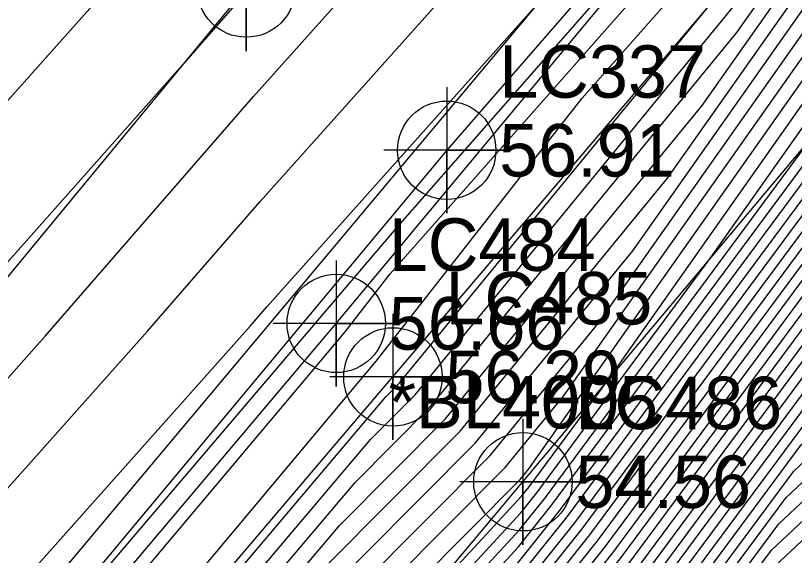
# Model space of a CAD drawing. Extents: x 2188792 to 2191981, y 386090 to 389710.
# Drawn here: x 2190826.84 to 2190863.94, y 388544.6 to 388570.31 of the extents above; entities that cross this region are included whole.
import ezdxf

# ---------------------------------------------------------------- set-up
doc = ezdxf.new("R2010")
doc.units = 0
for name, color, linetype in [('DTM Contours Major', 7, 'Continuous'), ('DTM Contours Minor', 7, 'Continuous'), ('Exist DTM Breakline', 7, 'Continuous'), ('Exist DTM Breakline Cogo Comment', 7, 'Continuous'), ('Exist DTM Breakline Cogo Elevation', 7, 'Continuous'), ('Exist DTM Breakline Cogo Number', 7, 'Continuous'), ('Exist DTM Breakline Cogo Point CELL', 7, 'Continuous'), ('Exist Roads EOP', 7, 'Continuous'), ('Exist Roads EOP Cogo Elevation', 7, 'Continuous'), ('Exist Roads EOP Cogo Number', 7, 'Continuous'), ('Exist Roads EOP Cogo Point CELL', 7, 'Continuous'), ('Exist Roads EOT', 7, 'Continuous'), ('Exist Roads EOT Cogo Point CELL', 7, 'Continuous')]:
    doc.layers.add(name, color=color, linetype=linetype)

msp = doc.modelspace()

# ---------------------------------------------------------------- linework, layer by layer
at = {"layer": 'DTM Contours Major'}
for points in [[(2190805.395, 388517.625), (2190821.914, 388537.405), (2190824.303, 388540.157), (2190838.013, 388555.521), (2190838.82, 388556.449), (2190851.579, 388570.723), (2190856.284, 388576.028), (2190858.731, 388578.644), (2190865.364, 388585.463), (2190879.154, 388600.491), (2190879.875, 388601.308), (2190880.028, 388601.459), (2190880.053, 388601.488), (2190880.079, 388601.518), (2190880.105, 388601.545), (2190894.811, 388617.101), (2190895.247, 388617.548), (2190895.696, 388618.008), (2190896.002, 388618.482), (2190914.299, 388637.97), (2190915.147, 388639.096), (2190915.794, 388639.956), (2190916.305, 388640.634), (2190928.768, 388654.303)], [(2190815.401, 388516.622), (2190831.804, 388536.007), (2190843.738, 388550.111), (2190845.864, 388552.248), (2190862.85, 388572.955), (2190864.7, 388575.582), (2190865.039, 388576.063), (2190870.698, 388582.868), (2190873.239, 388583.377), (2190874.326, 388584.331), (2190878.804, 388589.571), (2190878.921, 388589.701), (2190880.328, 388591.263), (2190884.7, 388596.377), (2190886.486, 388597.962), (2190890.543, 388602.182)], [(2190834.358, 388519.118), (2190842.056, 388528.788), (2190850.279, 388537.705), (2190855.644, 388544.436), (2190867.11, 388559.91), (2190874.991, 388567.307), (2190879.356, 388573.515), (2190881.284, 388576.28), (2190883.436, 388577.905), (2190888.328, 388581.067), (2190888.42, 388581.168), (2190889.426, 388582.27), (2190894.173, 388586.52), (2190894.713, 388586.99), (2190899.248, 388591.064), (2190899.642, 388591.022), (2190900.46, 388590.949), (2190906.218, 388593.25), (2190906.981, 388596.118), (2190912.36, 388599.815)], [(2190816.842, 388509.241), (2190831.372, 388524.701), (2190836.819, 388530.508), (2190837.397, 388531.235), (2190850.843, 388545.816), (2190852.024, 388547.298), (2190864.871, 388564.636), (2190869.725, 388571.527), (2190874.01, 388577.61), (2190875.059, 388578.872), (2190875.53, 388578.966), (2190877.673, 388580.847), (2190880.485, 388582.97), (2190881.553, 388583.66), (2190881.986, 388584.135), (2190886.697, 388589.294), (2190887.897, 388590.368), (2190892.661, 388594.519), (2190894.294, 388595.986), (2190898.446, 388599.61)], [(2190819.406, 388507.56), (2190835.589, 388524.813), (2190839.726, 388530.011), (2190850.561, 388541.761), (2190853.834, 388545.867), (2190868.89, 388566.186), (2190872.343, 388569.427), (2190874.256, 388572.147), (2190877.897, 388577.369), (2190881.961, 388580.437), (2190884.94, 388582.364), (2190885.203, 388582.652), (2190888.062, 388585.782), (2190891.035, 388588.444), (2190893.687, 388590.754), (2190897.083, 388593.805), (2190899.125, 388595.587), (2190902.961, 388599.066)], [(2190814.544, 388511.252), (2190827.166, 388524.683), (2190834.642, 388533.518), (2190840.081, 388539.946), (2190849.444, 388549.362), (2190854.594, 388555.64), (2190867.213, 388573.555), (2190869.524, 388576.837), (2190872.878, 388580.87), (2190874.384, 388581.172), (2190878.027, 388584.368), (2190879.399, 388585.973), (2190879.785, 388586.402), (2190884.443, 388591.57), (2190885.512, 388592.821), (2190891.353, 388598.003), (2190891.631, 388598.292)], [(2190833.128, 388513.423), (2190844.385, 388527.564), (2190849.997, 388533.65), (2190857.454, 388543.005), (2190865.329, 388553.633), (2190877.639, 388565.186), (2190884.457, 388574.883), (2190884.672, 388575.191), (2190884.911, 388575.372), (2190886.187, 388576.197), (2190889.579, 388575.018), (2190891.735, 388575.26), (2190894.006, 388575.82)], [(2190831.898, 388507.728), (2190846.714, 388526.34), (2190849.716, 388529.595), (2190859.264, 388541.574), (2190863.549, 388547.357), (2190880.287, 388563.065), (2190883.294, 388567.343), (2190887.673, 388571.168), (2190889.095, 388570.271), (2190893.966, 388565.604), (2190895.955, 388566.095), (2190901.783, 388564.806), (2190908.714, 388560.404), (2190910.765, 388558.455), (2190916.976, 388547.031), (2190928.013, 388540.944), (2190930.58, 388539.574), (2190931.181, 388539.266), (2190933.15, 388540.251), (2190937.37, 388543.078)]]:
    msp.add_lwpolyline(points, dxfattribs=at)
at = {"layer": 'DTM Contours Minor'}
for points in [[(2190927.194, 388670.123), (2190909.267, 388649.942), (2190906.671, 388647.105), (2190891.853, 388632.018), (2190891.026, 388631.113), (2190880.943, 388620.91), (2190870.949, 388610.864), (2190870.177, 388610.013), (2190857.549, 388594.929), (2190856.939, 388594.258), (2190844.352, 388579.166), (2190838.055, 388571.695), (2190837.838, 388571.453), (2190834.922, 388568.1), (2190824.211, 388556.062), (2190823.216, 388554.82), (2190805.415, 388534.624), (2190803.675, 388532.742), (2190794.29, 388522.378), (2190789.469, 388517.174)], [(2190799.379, 388516.326), (2190805.194, 388522.918), (2190815.499, 388535.258), (2190824.185, 388545.259), (2190833.127, 388555.28), (2190838.493, 388561.45), (2190851.869, 388576.416), (2190857.921, 388583.595), (2190869.126, 388595.084), (2190872.31, 388598.876), (2190890.349, 388617.063), (2190892.432, 388619.17), (2190905.906, 388633.912), (2190907.538, 388635.574), (2190925.63, 388655.347)], [(2190907.365, 388654.609), (2190902.821, 388650.063), (2190892.305, 388639.486), (2190884.04, 388631.219), (2190872.455, 388619.574), (2190865.903, 388612.342), (2190859.112, 388604.231), (2190849.292, 388593.416), (2190839.394, 388581.549), (2190833.632, 388574.314), (2190826.203, 388565.965), (2190817.218, 388554.745), (2190807.039, 388543.197), (2190800.202, 388535.802), (2190795.379, 388530.476), (2190782.251, 388516.307)], [(2190795.349, 388517.278), (2190804.993, 388528.211), (2190809.085, 388533.111), (2190824.067, 388550.362), (2190828.241, 388555.04), (2190838.165, 388566.451), (2190844.962, 388574.056), (2190857.675, 388589.138), (2190863.086, 388594.686), (2190871.473, 388604.676), (2190879.848, 388613.119), (2190891.729, 388625.142), (2190898.88, 388632.965), (2190907.105, 388641.339), (2190917.449, 388652.644)], [(2190809.212, 388515.623), (2190824.977, 388534.359), (2190828.513, 388538.582), (2190840.295, 388552.583), (2190842.531, 388555.253), (2190844.684, 388558.002), (2190862.211, 388577.858), (2190863.921, 388579.977), (2190868.281, 388584.942), (2190870.366, 388584.97), (2190874.961, 388589.522), (2190878.991, 388594.18), (2190883.127, 388598.962), (2190887.327, 388603.275), (2190891.358, 388607.539), (2190895.63, 388611.92), (2190900.025, 388616.428), (2190903.021, 388621.068), (2190910.07, 388628.576), (2190914.216, 388634.082), (2190917.383, 388638.288), (2190919.882, 388641.606), (2190927.359, 388649.807), (2190929.827, 388652.059)], [(2190814.851, 388519.037), (2190830.177, 388537.338), (2190833.827, 388541.675), (2190844.021, 388553.844), (2190853.832, 388566.377), (2190863.172, 388576.957), (2190866.701, 388581.33), (2190869.192, 388584.167), (2190872.546, 388584.212), (2190872.78, 388584.259), (2190872.845, 388584.316), (2190878.566, 388591.011), (2190878.575, 388591.02), (2190878.683, 388591.139), (2190884.376, 388597.799), (2190884.54, 388597.945), (2190890.108, 388603.738)], [(2190833.62, 388515.701), (2190843.453, 388528.053), (2190850.11, 388535.272), (2190856.73, 388543.577), (2190866.041, 388556.144), (2190876.58, 388566.034), (2190882.417, 388574.336), (2190883.317, 388575.627), (2190884.321, 388576.385), (2190889.67, 388579.843), (2190890.094, 388579.696), (2190890.91, 388579.787), (2190895.718, 388580.326), (2190901.333, 388579.698), (2190910.194, 388578.38), (2190918.886, 388578.946), (2190920.195, 388575.516), (2190922.608, 388580.255), (2190920.195, 388582.544), (2190913.321, 388583.382), (2190915.682, 388592.258), (2190917.519, 388593.52), (2190918.85, 388595.696), (2190924.704, 388603.347)], [(2190813.048, 388515.01), (2190831.237, 388536.505), (2190844.469, 388552.144), (2190845.147, 388552.825), (2190859.773, 388570.654), (2190862.981, 388574.752), (2190864.133, 388576.057), (2190869.481, 388582.684), (2190870.103, 388583.393), (2190870.941, 388583.404), (2190873.009, 388583.818), (2190873.586, 388584.324), (2190878.685, 388590.291), (2190878.748, 388590.361), (2190879.506, 388591.201), (2190884.538, 388597.088), (2190885.513, 388597.953), (2190890.325, 388602.96)], [(2190815.004, 388510.85), (2190829.519, 388526.295), (2190835.21, 388533.02), (2190839.35, 388537.914), (2190850.16, 388548.785), (2190852.943, 388552.177), (2190867.715, 388573.149), (2190870.421, 388576.991), (2190873.315, 388580.47), (2190874.614, 388580.731), (2190878.767, 388584.376), (2190879.517, 388585.253), (2190879.958, 388585.742), (2190885.266, 388591.632), (2190885.674, 388592.109), (2190888.708, 388594.801), (2190891.841, 388597.53), (2190892.064, 388597.73), (2190897.903, 388602.828)], [(2190821.048, 388506.68), (2190834.85, 388521.396), (2190841.124, 388529.277), (2190850.392, 388539.327), (2190854.92, 388545.008), (2190867.822, 388562.421), (2190873.932, 388568.155), (2190877.316, 388572.968), (2190879.929, 388576.716), (2190882.846, 388578.918), (2190886.973, 388581.586), (2190887.134, 388581.762), (2190888.88, 388583.675), (2190892.918, 388587.29), (2190894.302, 388588.496), (2190898.756, 388592.496), (2190899.532, 388593.174), (2190904.426, 388597.612), (2190909.648, 388602.347)], [(2190834.112, 388517.979), (2190842.521, 388528.543), (2190850.223, 388536.894), (2190856.006, 388544.15), (2190866.754, 388558.655), (2190875.52, 388566.882), (2190880.377, 388573.789), (2190881.962, 388576.062), (2190883.731, 388577.398), (2190889.005, 388580.808), (2190889.064, 388580.872), (2190889.699, 388581.567), (2190894.801, 388586.135), (2190894.918, 388586.237), (2190895.903, 388587.122), (2190898.759, 388586.814), (2190904.707, 388586.283), (2190907.953, 388587.58), (2190909.881, 388594.831), (2190914.079, 388597.717), (2190917.121, 388602.69)], [(2190815.463, 388510.448), (2190831.872, 388527.907), (2190835.777, 388532.523), (2190838.619, 388535.881), (2190850.876, 388548.208), (2190851.292, 388548.714), (2190868.218, 388572.744), (2190871.318, 388577.146), (2190873.751, 388580.071), (2190874.843, 388580.29), (2190879.508, 388584.383), (2190879.636, 388584.534), (2190880.131, 388585.083), (2190881.811, 388586.946), (2190885.879, 388591.401), (2190886.014, 388591.523), (2190892.046, 388596.777), (2190892.621, 388597.294), (2190898.038, 388602.023)], [(2190817.754, 388518.234), (2190832.372, 388535.509), (2190843.007, 388548.078), (2190846.58, 388551.671), (2190861.199, 388569.492), (2190865.203, 388575.177), (2190865.936, 388576.218), (2190871.134, 388582.468), (2190873.468, 388582.936), (2190875.066, 388584.339), (2190878.923, 388588.852), (2190879.094, 388589.041), (2190881.151, 388591.324), (2190884.863, 388595.665), (2190887.46, 388597.97), (2190890.76, 388601.404)], [(2190815.923, 388510.045), (2190834.225, 388529.519), (2190836.345, 388532.025), (2190837.887, 388533.848), (2190845.272, 388541.274), (2190850.956, 388547.438), (2190851.3, 388547.871), (2190855.051, 388552.932), (2190868.72, 388572.338), (2190872.216, 388577.301), (2190874.187, 388579.671), (2190875.072, 388579.848), (2190879.097, 388583.38), (2190879.895, 388583.983), (2190880.198, 388584.179), (2190880.7, 388584.728), (2190886.152, 388590.699), (2190886.642, 388591.138), (2190892.251, 388596.024), (2190893.179, 388596.858), (2190898.174, 388601.219)], [(2190813.165, 388512.459), (2190820.107, 388519.846), (2190832.939, 388535.012), (2190842.275, 388546.045), (2190847.296, 388551.094), (2190859.548, 388566.029), (2190865.705, 388574.771), (2190866.833, 388576.373), (2190871.57, 388582.069), (2190873.697, 388582.495), (2190875.806, 388584.346), (2190879.042, 388588.132), (2190879.267, 388588.381), (2190881.974, 388591.386), (2190885.025, 388594.954), (2190888.433, 388597.978), (2190890.978, 388600.626)], [(2190817.765, 388508.44), (2190836.327, 388528.23), (2190838.329, 388530.745), (2190850.73, 388544.194), (2190852.748, 388546.726), (2190869.958, 388569.952), (2190870.754, 388570.699), (2190871.195, 388571.327), (2190874.692, 388576.341), (2190875.804, 388577.919), (2190875.931, 388578.073), (2190875.989, 388578.084), (2190876.249, 388578.313), (2190881.075, 388581.957), (2190882.908, 388583.142), (2190883.273, 388583.542), (2190887.243, 388587.889), (2190889.152, 388589.599), (2190893.071, 388593.013), (2190895.41, 388595.113), (2190898.718, 388598.001), (2190901.496, 388600.521)], [(2190821.595, 388506.386), (2190834.604, 388520.257), (2190841.59, 388529.032), (2190850.336, 388538.516), (2190855.282, 388544.722), (2190867.466, 388561.165), (2190874.461, 388567.731), (2190878.336, 388573.242), (2190880.607, 388576.498), (2190883.141, 388578.411), (2190887.65, 388581.326), (2190887.777, 388581.465), (2190889.153, 388582.972), (2190893.545, 388586.905), (2190894.507, 388587.743), (2190899.314, 388592.06), (2190899.668, 388592.37), (2190904.914, 388597.127), (2190908.789, 388600.641)], [(2190799.212, 388505.908), (2190813.109, 388522.728), (2190814.021, 388523.846), (2190814.485, 388524.396), (2190828.125, 388540.355), (2190831.727, 388544.628), (2190845.066, 388560.277), (2190859.967, 388577.28), (2190861.239, 388578.717), (2190863.046, 388580.793), (2190867.369, 388585.717), (2190867.632, 388585.72), (2190877.495, 388595.491), (2190879.522, 388597.834), (2190881.603, 388600.24)], [(2190816.383, 388509.643), (2190836.577, 388531.131), (2190836.912, 388531.527), (2190837.156, 388531.815), (2190838.322, 388532.988), (2190850.899, 388546.627), (2190851.662, 388547.584), (2190859.961, 388558.784), (2190869.223, 388571.933), (2190873.113, 388577.455), (2190874.623, 388579.272), (2190875.301, 388579.407), (2190878.385, 388582.113), (2190880.19, 388583.476), (2190880.876, 388583.92), (2190881.343, 388584.432), (2190886.425, 388589.997), (2190887.269, 388590.753), (2190892.456, 388595.271), (2190893.737, 388596.422), (2190898.31, 388600.414)], [(2190813.624, 388512.057), (2190822.46, 388521.458), (2190833.507, 388534.514), (2190841.544, 388544.012), (2190848.012, 388550.517), (2190857.896, 388562.566), (2190866.208, 388574.366), (2190867.73, 388576.527), (2190872.006, 388581.669), (2190873.926, 388582.054), (2190876.547, 388584.353), (2190879.161, 388587.412), (2190879.44, 388587.722), (2190882.797, 388591.447), (2190885.187, 388594.243), (2190889.406, 388597.986), (2190891.196, 388599.848)], [(2190818.312, 388508.147), (2190836.081, 388527.091), (2190838.795, 388530.501), (2190850.674, 388543.383), (2190853.11, 388546.439), (2190869.602, 388568.697), (2190871.284, 388570.275), (2190872.215, 388571.6), (2190876.542, 388577.805), (2190881.37, 388581.45), (2190883.585, 388582.882), (2190883.917, 388583.245), (2190887.516, 388587.187), (2190889.78, 388589.214), (2190893.277, 388592.26), (2190895.967, 388594.677), (2190898.853, 388597.196), (2190901.984, 388600.036)], [(2190818.859, 388507.853), (2190835.835, 388525.952), (2190839.261, 388530.256), (2190850.617, 388542.572), (2190853.472, 388546.153), (2190869.246, 388567.442), (2190871.813, 388569.851), (2190873.236, 388571.874), (2190877.219, 388577.587), (2190881.665, 388580.944), (2190884.263, 388582.623), (2190884.56, 388582.948), (2190887.789, 388586.484), (2190890.407, 388588.829), (2190893.482, 388591.507), (2190896.525, 388594.241), (2190898.989, 388596.392), (2190902.473, 388599.551)], [(2190814.084, 388511.654), (2190824.813, 388523.071), (2190834.075, 388534.016), (2190840.813, 388541.979), (2190848.728, 388549.939), (2190856.245, 388559.103), (2190866.71, 388573.96), (2190868.627, 388576.682), (2190872.442, 388581.27), (2190874.155, 388581.613), (2190877.287, 388584.361), (2190879.28, 388586.693), (2190879.613, 388587.062), (2190883.62, 388591.509), (2190885.35, 388593.532), (2190890.38, 388597.995), (2190891.413, 388599.07)], [(2190833.866, 388516.84), (2190842.987, 388528.298), (2190850.166, 388536.083), (2190856.368, 388543.863), (2190866.398, 388557.399), (2190876.05, 388566.458), (2190881.397, 388574.063), (2190882.639, 388575.845), (2190884.026, 388576.892), (2190889.683, 388580.548), (2190889.707, 388580.575), (2190889.972, 388580.865), (2190892.558, 388583.18), (2190896.643, 388582.739), (2190897.709, 388582.858), (2190898.445, 388582.776), (2190902.159, 388582.224), (2190908.954, 388581.617), (2190909.687, 388581.91), (2190912.781, 388593.544), (2190915.799, 388595.618), (2190917.986, 388599.193)], [(2190824.423, 388516.415), (2190836.573, 388529.369), (2190837.863, 388530.99), (2190850.786, 388545.005), (2190852.386, 388547.012), (2190869.782, 388570.489), (2190870.227, 388571.122), (2190874.907, 388577.765), (2190875.495, 388578.472), (2190875.759, 388578.525), (2190876.961, 388579.58), (2190880.78, 388582.463), (2190882.23, 388583.401), (2190882.63, 388583.838), (2190886.97, 388588.592), (2190888.525, 388589.983), (2190892.866, 388593.766), (2190894.852, 388595.549), (2190898.582, 388598.805)], [(2190819.953, 388507.267), (2190835.342, 388523.674), (2190840.192, 388529.766), (2190850.505, 388540.95), (2190854.196, 388545.581), (2190868.534, 388564.931), (2190872.873, 388569.003), (2190875.276, 388572.421), (2190878.574, 388577.151), (2190882.256, 388579.931), (2190885.618, 388582.104), (2190885.847, 388582.355), (2190888.335, 388585.08), (2190891.663, 388588.059), (2190893.892, 388590.001), (2190897.641, 388593.369), (2190899.261, 388594.783), (2190903.449, 388598.581)], [(2190820.501, 388506.973), (2190835.096, 388522.535), (2190840.658, 388529.522), (2190850.448, 388540.139), (2190854.558, 388545.294), (2190868.178, 388563.676), (2190873.402, 388568.579), (2190876.296, 388572.695), (2190879.252, 388576.933), (2190882.551, 388579.424), (2190886.295, 388581.845), (2190886.49, 388582.058), (2190888.608, 388584.377), (2190892.29, 388587.674), (2190894.097, 388589.249), (2190898.198, 388592.932), (2190899.397, 388593.979), (2190903.938, 388598.097)], [(2190833.374, 388514.562), (2190843.919, 388527.809), (2190850.054, 388534.461), (2190857.092, 388543.291), (2190865.685, 388554.889), (2190877.109, 388565.61), (2190883.437, 388574.61), (2190883.994, 388575.409), (2190884.616, 388575.879), (2190887.929, 388578.02), (2190889.836, 388577.357), (2190893.515, 388577.769)], [(2190832.882, 388512.284), (2190844.851, 388527.319), (2190849.941, 388532.839), (2190857.816, 388542.718), (2190864.973, 388552.378), (2190878.168, 388564.762), (2190884.942, 388574.396), (2190885.316, 388574.723), (2190887.619, 388573.271), (2190889.322, 388572.679), (2190889.743, 388572.727), (2190894.396, 388573.875)], [(2190832.636, 388511.145), (2190845.316, 388527.074), (2190849.885, 388532.028), (2190858.178, 388542.432), (2190864.617, 388551.123), (2190878.698, 388564.338), (2190884.53, 388572.633), (2190885.906, 388573.834), (2190889.226, 388571.74), (2190890.208, 388570.8), (2190894.786, 388571.93), (2190908.201, 388568.963), (2190910.194, 388567.697), (2190914.57, 388564.629), (2190917.494, 388560.253), (2190918.599, 388551.848), (2190919.723, 388549.78), (2190921.827, 388548.62), (2190924.041, 388550.252), (2190930.196, 388553.073), (2190937.571, 388552.877)], [(2190832.39, 388510.006), (2190845.782, 388526.83), (2190849.828, 388531.217), (2190858.54, 388542.146), (2190864.261, 388549.868), (2190879.227, 388563.914), (2190884.118, 388570.87), (2190886.495, 388572.945), (2190889.183, 388571.251), (2190891.461, 388569.068), (2190895.175, 388569.985), (2190906.062, 388567.577), (2190910.194, 388564.953), (2190912.956, 388563.015), (2190914.803, 388560.253), (2190915.5, 388554.946), (2190918.807, 388548.863), (2190924.996, 388545.45), (2190930.196, 388549.283), (2190930.776, 388549.672), (2190940.197, 388549.437)], [(2190832.144, 388508.867), (2190846.248, 388526.585), (2190849.772, 388530.406), (2190858.902, 388541.86), (2190863.905, 388548.612), (2190879.757, 388563.49), (2190883.706, 388569.106), (2190887.084, 388572.056), (2190889.139, 388570.761), (2190892.713, 388567.336), (2190895.565, 388568.04), (2190903.922, 388566.191), (2190910.194, 388562.208), (2190911.343, 388561.402), (2190912.111, 388560.253), (2190912.402, 388558.045), (2190917.892, 388547.947), (2190928.166, 388542.281), (2190930.196, 388543.777), (2190934.073, 388546.375), (2190940.197, 388546.222)], [(2190831.652, 388506.589), (2190847.18, 388526.095), (2190849.659, 388528.784), (2190859.626, 388541.287), (2190863.193, 388546.102), (2190880.816, 388562.641), (2190882.882, 388565.58), (2190888.262, 388570.279), (2190889.052, 388569.781), (2190895.219, 388563.872), (2190896.345, 388564.149), (2190899.644, 388563.42), (2190903.567, 388560.928), (2190912.751, 388552.2), (2190916.06, 388546.114), (2190921.939, 388542.872), (2190931.649, 388537.69), (2190933.92, 388536.526), (2190940.197, 388539.665)], [(2190831.405, 388505.45), (2190847.646, 388525.851), (2190849.603, 388527.973), (2190859.988, 388541.001), (2190862.837, 388544.846), (2190881.346, 388562.217), (2190882.47, 388563.816), (2190888.851, 388569.39), (2190889.008, 388569.292), (2190896.472, 388562.139), (2190896.734, 388562.204), (2190897.504, 388562.034), (2190898.42, 388561.452), (2190914.738, 388545.945), (2190915.144, 388545.198), (2190915.866, 388544.8), (2190932.717, 388535.806), (2190936.66, 388533.787), (2190940.197, 388535.556)], [(2190831.159, 388504.311), (2190848.111, 388525.606), (2190849.546, 388527.162), (2190860.35, 388540.715), (2190862.481, 388543.591), (2190881.875, 388561.793), (2190882.058, 388562.053), (2190883.417, 388563.24), (2190885.225, 388561.689), (2190881.541, 388559.241), (2190869.131, 388532.786), (2190863.051, 388525.837), (2190846.248, 388510.835)]]:
    msp.add_lwpolyline(points, dxfattribs=at)
at = {"layer": 'Exist DTM Breakline'}
for points in [[(2190689.157, 388357.957), (2190713.441, 388392.537), (2190745.14, 388434.56), (2190776.993, 388476.544), (2190808.657, 388516.035), (2190842.113, 388555.648), (2190867.238, 388585.829)], [(2190692.251, 388355.806), (2190716.264, 388390.579), (2190748.562, 388431.852), (2190783.317, 388471.474), (2190811.479, 388513.934), (2190844.812, 388553.096), (2190870.407, 388583.134)], [(2190697.341, 388352.364), (2190722.434, 388385.671), (2190754.301, 388427.205), (2190785.944, 388469.12), (2190817.744, 388508.452), (2190851.002, 388548.106), (2190876.052, 388577.962)]]:
    msp.add_lwpolyline(points, dxfattribs=at)
at = {"layer": 'Exist DTM Breakline Cogo Point CELL'}
for points in [[(2190842.113, 388558.648), (2190842.113, 388552.648), (2190842.113, 388555.648), (2190845.113, 388555.648), (2190839.113, 388555.648)], [(2190844.812, 388556.096), (2190844.812, 388550.096), (2190844.812, 388553.096), (2190847.812, 388553.096), (2190841.812, 388553.096)], [(2190851.002, 388551.106), (2190851.002, 388545.106), (2190851.002, 388548.106), (2190854.002, 388548.106), (2190848.002, 388548.106)]]:
    msp.add_lwpolyline(points, dxfattribs=at)
for centre in [(2190842.113, 388555.648), (2190844.812, 388553.096), (2190851.002, 388548.106)]:
    msp.add_circle(centre, 2.344, dxfattribs=at)
at = {"layer": 'Exist Roads EOP'}
msp.add_lwpolyline([(2191134.602, 388861.742), (2191096.259, 388823.8), (2191059.297, 388787.244), (2191021.316, 388749.148), (2190986.543, 388714.398), (2190949.487, 388676.464), (2190915.386, 388640.384), (2190880.06, 388601.534), (2190847.373, 388563.892), (2190814.156, 388524.043), (2190784.01, 388486.17), (2190753.438, 388446.547), (2190720.707, 388403.308), (2190691.569, 388363.271), (2190662.389, 388323.233), (2190633.272, 388282.773), (2190602.912, 388240.265), (2190571.201, 388196.09), (2190539.16, 388151.522), (2190509, 388109.198), (2190478.709, 388067.021), (2190448.893, 388024.678), (2190418.629, 387982.769)], dxfattribs=at)
at = {"layer": 'Exist Roads EOP Cogo Point CELL'}
msp.add_lwpolyline([(2190847.373, 388566.892), (2190847.373, 388560.892), (2190847.373, 388563.892), (2190850.373, 388563.892), (2190844.373, 388563.892)], dxfattribs=at)
msp.add_circle((2190847.373, 388563.892), 2.344, dxfattribs=at)
at = {"layer": 'Exist Roads EOT'}
for points in [[(2190408.016, 387990.619), (2190439.107, 388033.638), (2190467.847, 388074.164), (2190498.203, 388115.837), (2190529, 388158.896), (2190561.283, 388203.581), (2190592.611, 388247.356), (2190622.811, 388289.51), (2190652.954, 388330.977), (2190681.755, 388370.469), (2190711.272, 388410.904), (2190743.801, 388454.121), (2190774.93, 388494.241), (2190804.861, 388531.697), (2190837.827, 388571.618), (2190870.748, 388609.702), (2190906.526, 388649.037), (2190941.177, 388685.637), (2190977.299, 388722.46), (2191013.038, 388758.347), (2191050.74, 388795.921), (2191087.875, 388832.598), (2191125.862, 388870.149)], [(2190928.044, 388656.144), (2190892.581, 388617.901), (2190858.144, 388578.56), (2190824.348, 388538.22), (2190795.065, 388501.961), (2190763.61, 388461.827), (2190731.812, 388420.195), (2190701.338, 388378.609), (2190671.384, 388337.618), (2190641.373, 388296.321), (2190610.834, 388253.969), (2190580.32, 388211.382), (2190550.521, 388169.982), (2190519.765, 388127.197), (2190491.337, 388087.267), (2190459.805, 388043.503), (2190428.552, 388000.405)]]:
    msp.add_lwpolyline(points, dxfattribs=at)
at = {"layer": 'Exist Roads EOT Cogo Point CELL'}
msp.add_lwpolyline([(2190837.827, 388574.618), (2190837.827, 388568.618), (2190837.827, 388571.618), (2190834.827, 388571.618), (2190840.827, 388571.618)], dxfattribs=at)
msp.add_circle((2190837.827, 388571.618), 2.344, dxfattribs=at)

# ---------------------------------------------------------------- texts
at = {"layer": 'Exist DTM Breakline Cogo Comment'}
msp.add_text('*BL4005', height=2.5, dxfattribs=at).set_placement((2190844.613, 388550.648))
at = {"layer": 'Exist DTM Breakline Cogo Elevation'}
for s, p in [('56.66', (2190844.613, 388554.398)), ('56.29', (2190847.312, 388551.846)), ('54.56', (2190853.502, 388546.856))]:
    msp.add_text(s, height=2.5, dxfattribs=at).set_placement(p)
at = {"layer": 'Exist DTM Breakline Cogo Number'}
for s, p in [('LC484', (2190844.613, 388558.148)), ('LC485', (2190847.312, 388555.596)), ('LC486', (2190853.502, 388550.606))]:
    msp.add_text(s, height=2.5, dxfattribs=at).set_placement(p)
at = {"layer": 'Exist Roads EOP Cogo Elevation'}
msp.add_text('56.91', height=2.5, dxfattribs=at).set_placement((2190849.873, 388562.642))
at = {"layer": 'Exist Roads EOP Cogo Number'}
msp.add_text('LC337', height=2.5, dxfattribs=at).set_placement((2190849.873, 388566.392))

doc.saveas('drawing.dxf')
